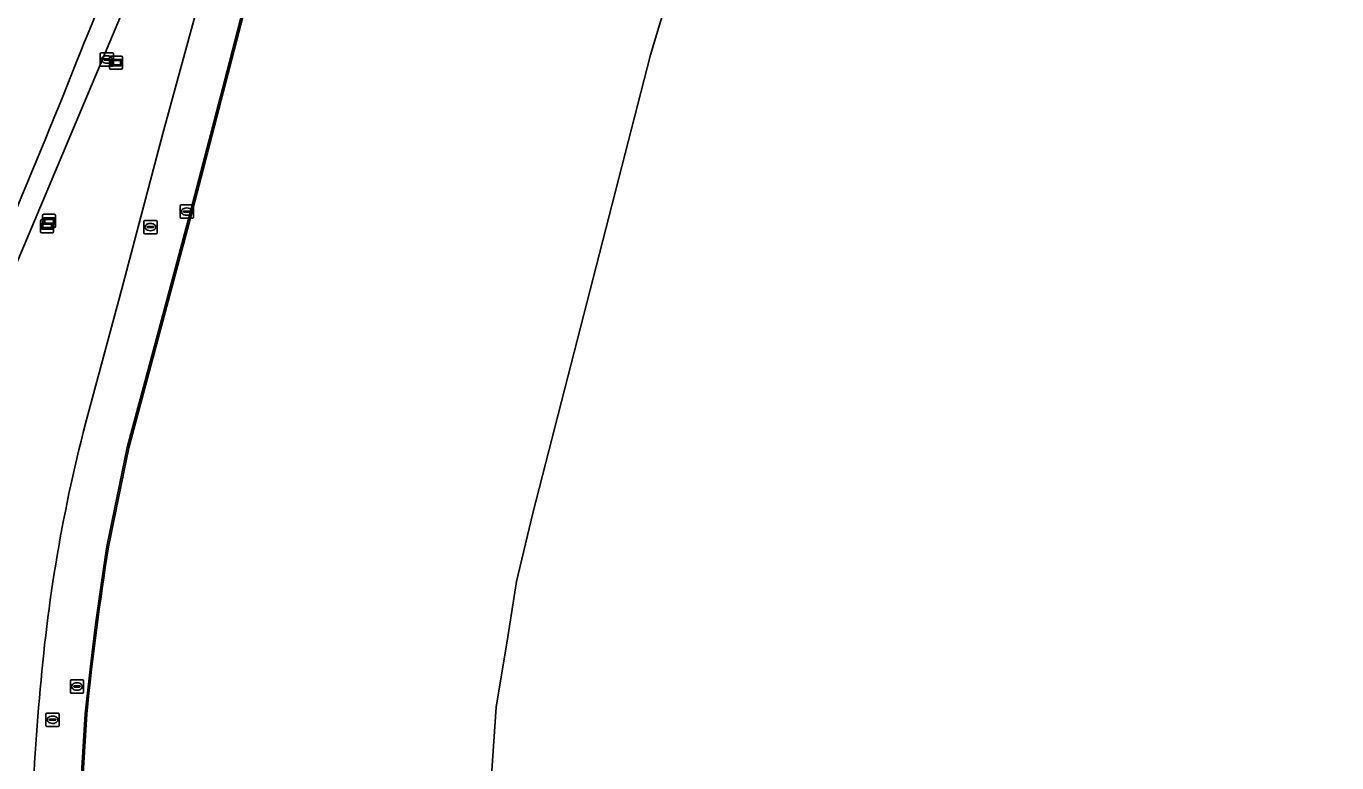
# Model space of a CAD drawing. Extents: x 155018 to 156648, y 383979 to 385733.
# Drawn here: x 155968.4 to 156067.5, y 384373.7 to 384429.4 of the extents above; entities that cross this region are included whole.
import ezdxf

# ---------------------------------------------------------------- set-up
doc = ezdxf.new("R2010")
doc.units = 0
for name, color, linetype in [('IMGEO_Berm_groen', 7, 'Continuous'), ('IMGEO_Brandkraan', 7, 'Continuous'), ('IMGEO_Erf', 7, 'Continuous'), ('IMGEO_Lijnafwatering', 7, 'Continuous'), ('IMGEO_Pand', 7, 'Continuous'), ('IMGEO_Rijbaan_lokaal_gesloten', 7, 'Continuous'), ('IMGEO_Rijbaan_regionaal_gesloten', 7, 'Continuous'), ('IMGEO_Rioolput', 7, 'Continuous'), ('IMGEO_Verklikker', 7, 'Continuous')]:
    doc.layers.add(name, color=color, linetype=linetype)

msp = doc.modelspace()

# ---------------------------------------------------------------- linework, layer by layer
at = {"layer": 'IMGEO_Berm_groen'}
for points in [[(155933.067, 384343.869), (155927.821, 384334.493), (155919.212, 384319.557), (155916.895, 384315.729), (155917.111, 384315.566), (155916.712, 384314.868), (155917.359, 384314.042), (155919.466, 384315.317), (155934.67, 384343.021), (155955.765, 384383.112), (155980.733, 384442.411)], [(155973.277, 384400.649), (155975.664, 384409.534), (155978.783, 384421.265), (155982.25, 384433.99), (155984.253, 384441.128), (155980.733, 384442.411), (155955.765, 384383.112), (155934.67, 384343.021), (155919.466, 384315.317)]]:
    msp.add_lwpolyline(points, dxfattribs=at)
for centre, radius, start, end in [((155206.44, 384733.639), 825.044, 334.941754, 338.888283), ((156087.332, 384369.551), 118.219, 164.74846, 175.28755), ((156099.263, 384366.429), 130.383, 174.35089, 184.14609)]:
    msp.add_arc(centre, radius, start, end, dxfattribs=at)
at = {"layer": 'IMGEO_Brandkraan'}
for p, q in [((155974.044, 384426.442), (155974.044, 384427.294)), ((155974.119, 384427.368), (155974.971, 384427.368)), ((155974.303, 384426.862), (155974.303, 384426.874)), ((155974.741, 384426.825), (155974.343, 384426.825)), ((155974.346, 384426.911), (155974.744, 384426.911)), ((155974.532, 384427.148), (155974.557, 384427.148)), ((155974.787, 384426.874), (155974.787, 384426.862)), ((155975.045, 384427.294), (155975.045, 384426.442)), ((155974.971, 384426.368), (155974.119, 384426.368)), ((155974.555, 384426.588), (155974.53, 384426.588))]:
    msp.add_line(p, q, dxfattribs=at)
for points in [[(155974.044, 384426.442), (155974.044, 384427.294)], [(155974.119, 384427.368), (155974.971, 384427.368)], [(155975.045, 384427.294), (155975.045, 384426.442)], [(155974.971, 384426.368), (155974.119, 384426.368)]]:
    msp.add_lwpolyline(points, dxfattribs=at)
for centre, radius, start, end in [((155974.121, 384427.292), 0.0765, 91.55205, 178.44795), ((155974.121, 384427.292), 0.0765, 91.55205, 178.44795), ((155974.343, 384426.871), 0.0403, 85.87752, 175.75265), ((155974.34, 384426.861), 0.0366, 178.93798, 274.71019), ((155974.744, 384426.868), 0.043, 264.86636, 352.45326), ((155974.748, 384426.873), 0.0386, 1.73085, 96.63898), ((155974.969, 384427.292), 0.0765, 1.55205, 88.44795), ((155974.969, 384427.292), 0.0765, 1.55205, 88.44795), ((155974.121, 384426.444), 0.0765, 181.55205, 268.44795), ((155974.121, 384426.444), 0.0765, 181.55205, 268.44795), ((155974.969, 384426.444), 0.0765, 271.55205, 358.44795), ((155974.969, 384426.444), 0.0765, 271.55205, 358.44795)]:
    msp.add_arc(centre, radius, start, end, dxfattribs=at)
for centre, major_axis, ratio, start_param, end_param in [((155974.531, 384426.868), (-0.387, 0.002), 0.722429, 4.712389, 7.853982), ((155974.556, 384426.868), (-0.39, 0.002), 0.717154, 1.570796, 4.712389)]:
    msp.add_ellipse(centre, major_axis=major_axis, ratio=ratio, start_param=start_param, end_param=end_param, dxfattribs=at)
at = {"layer": 'IMGEO_Erf'}
for points in [[(156003.616, 384372.726), (156003.949, 384377.884), (156004.842, 384383.226), (156005.507, 384387.388), (156006.725, 384392.574), (156015.622, 384427.212), (156017.189, 384432.433), (156018.584, 384436.381), (156020.911, 384441.544), (156023.284, 384440.016), (156034.548, 384457.555), (156032.103, 384459.106), (156035.511, 384462.941), (156039.028, 384466.549), (156042.653, 384470.034), (156045.726, 384472.901), (156049.506, 384476.311), (156053.535, 384478.875), (156057.795, 384480.728), (156062.502, 384481.81), (156063.464, 384480.654), (156063.56, 384480.74), (156067.551, 384480.091)], [(155985.674, 384433.426), (155981.015, 384415.441), (155976.202, 384397.498), (155974.668, 384390.026)], [(155973.018, 384377.385), (155972.593, 384370.405)]]:
    msp.add_lwpolyline(points, dxfattribs=at)
msp.add_arc((156203.341, 384353.75), 231.533, 170.9858, 174.14092, dxfattribs=at)
at = {"layer": 'IMGEO_Lijnafwatering'}
for points in [[(155983.428, 384425.236), (155985.557, 384433.456), (155987.571, 384440.109), (155988.003, 384441.369), (155988.448, 384442.624), (155988.906, 384443.875)], [(155978.476, 384406.439), (155980.899, 384415.472), (155983.428, 384425.236)], [(155974.16, 384387.501), (155974.287, 384388.351), (155974.417, 384389.201), (155974.55, 384390.05), (155976.084, 384397.522), (155978.476, 384406.439)], [(155972.465, 384368.155), (155972.465, 384368.907), (155972.468, 384369.66), (155972.474, 384370.412), (155972.898, 384377.392), (155973.269, 384380.768), (155973.69, 384384.138), (155974.16, 384387.501)]]:
    msp.add_lwpolyline(points, dxfattribs=at)
at = {"layer": 'IMGEO_Pand'}
msp.add_lwpolyline([(156067.551, 384480.091), (156063.56, 384480.74), (156063.464, 384480.654), (156062.502, 384481.81), (156057.795, 384480.728), (156053.535, 384478.875), (156049.506, 384476.311), (156045.726, 384472.901), (156042.653, 384470.034), (156039.028, 384466.549), (156035.511, 384462.941), (156032.103, 384459.106), (156034.548, 384457.555), (156023.284, 384440.016), (156020.911, 384441.544), (156018.584, 384436.381), (156017.189, 384432.433), (156015.622, 384427.212), (156006.725, 384392.574), (156005.507, 384387.388), (156004.842, 384383.226), (156003.949, 384377.884), (156003.616, 384372.726)], dxfattribs=at)
at = {"layer": 'IMGEO_Rijbaan_lokaal_gesloten'}
for points in [[(155984.253, 384441.128), (155982.25, 384433.99), (155978.783, 384421.265), (155975.664, 384409.534), (155973.277, 384400.649)], [(155974.668, 384390.026), (155976.202, 384397.498), (155981.015, 384415.441), (155985.674, 384433.426)], [(155972.593, 384370.405), (155973.018, 384377.385)]]:
    msp.add_lwpolyline(points, dxfattribs=at)
for centre, radius, start, end in [((156087.332, 384369.551), 118.219, 164.74846, 175.28755), ((156203.341, 384353.75), 231.533, 170.9858, 174.14092), ((156099.263, 384366.429), 130.383, 174.35089, 184.14609)]:
    msp.add_arc(centre, radius, start, end, dxfattribs=at)
at = {"layer": 'IMGEO_Rijbaan_regionaal_gesloten'}
msp.add_arc((155206.44, 384733.639), 825.044, 334.941754, 338.888283, dxfattribs=at)
at = {"layer": 'IMGEO_Rioolput'}
for p, q in [((155980.078, 384414.941), (155980.078, 384415.793)), ((155980.153, 384415.867), (155981.005, 384415.867)), ((155981.079, 384415.793), (155981.079, 384414.941)), ((155981.005, 384414.867), (155980.153, 384414.867)), ((155980.337, 384415.361), (155980.337, 384415.373)), ((155980.775, 384415.324), (155980.377, 384415.324)), ((155980.38, 384415.41), (155980.778, 384415.41)), ((155980.589, 384415.087), (155980.564, 384415.087)), ((155980.566, 384415.647), (155980.591, 384415.647)), ((155980.821, 384415.373), (155980.821, 384415.361)), ((155977.332, 384413.77), (155977.332, 384414.622)), ((155977.407, 384414.696), (155978.259, 384414.696)), ((155977.591, 384414.19), (155977.591, 384414.202)), ((155978.029, 384414.153), (155977.631, 384414.153)), ((155977.634, 384414.239), (155978.032, 384414.239)), ((155977.843, 384413.916), (155977.818, 384413.916)), ((155977.82, 384414.476), (155977.845, 384414.476)), ((155978.075, 384414.202), (155978.075, 384414.19)), ((155978.333, 384414.622), (155978.333, 384413.77)), ((155978.259, 384413.696), (155977.407, 384413.696)), ((155971.782, 384379.032), (155971.782, 384379.884)), ((155971.857, 384379.958), (155972.709, 384379.958)), ((155972.041, 384379.452), (155972.041, 384379.464)), ((155972.479, 384379.415), (155972.081, 384379.415)), ((155972.084, 384379.501), (155972.482, 384379.501)), ((155972.293, 384379.178), (155972.268, 384379.178)), ((155972.27, 384379.738), (155972.295, 384379.738)), ((155972.525, 384379.464), (155972.525, 384379.452)), ((155972.783, 384379.884), (155972.783, 384379.032)), ((155972.709, 384378.958), (155971.857, 384378.958)), ((155969.937, 384376.518), (155969.937, 384377.37)), ((155970.012, 384377.444), (155970.864, 384377.444)), ((155970.425, 384377.224), (155970.45, 384377.224)), ((155970.938, 384377.37), (155970.938, 384376.518)), ((155970.864, 384376.444), (155970.012, 384376.444)), ((155970.196, 384376.938), (155970.196, 384376.95)), ((155970.634, 384376.901), (155970.236, 384376.901)), ((155970.239, 384376.987), (155970.637, 384376.987)), ((155970.448, 384376.664), (155970.423, 384376.664)), ((155970.68, 384376.95), (155970.68, 384376.938))]:
    msp.add_line(p, q, dxfattribs=at)
for points in [[(155980.078, 384414.941), (155980.078, 384415.793)], [(155980.153, 384415.867), (155981.005, 384415.867)], [(155981.079, 384415.793), (155981.079, 384414.941)], [(155981.005, 384414.867), (155980.153, 384414.867)], [(155977.332, 384413.77), (155977.332, 384414.622)], [(155977.407, 384414.696), (155978.259, 384414.696)], [(155978.333, 384414.622), (155978.333, 384413.77)], [(155978.259, 384413.696), (155977.407, 384413.696)], [(155971.782, 384379.032), (155971.782, 384379.884)], [(155971.857, 384379.958), (155972.709, 384379.958)], [(155972.783, 384379.884), (155972.783, 384379.032)], [(155972.709, 384378.958), (155971.857, 384378.958)], [(155969.937, 384376.518), (155969.937, 384377.37)], [(155970.012, 384377.444), (155970.864, 384377.444)], [(155970.938, 384377.37), (155970.938, 384376.518)], [(155970.864, 384376.444), (155970.012, 384376.444)]]:
    msp.add_lwpolyline(points, dxfattribs=at)
for centre, radius, start, end in [((155980.155, 384415.791), 0.0765, 91.55205, 178.44795), ((155980.155, 384415.791), 0.0765, 91.55205, 178.44795), ((155981.003, 384415.791), 0.0765, 1.55205, 88.44795), ((155981.003, 384415.791), 0.0765, 1.55205, 88.44795), ((155980.155, 384414.943), 0.0765, 181.55205, 268.44795), ((155980.155, 384414.943), 0.0765, 181.55205, 268.44795), ((155980.377, 384415.37), 0.0403, 85.87752, 175.75265), ((155980.374, 384415.36), 0.0366, 178.93798, 274.71019), ((155980.778, 384415.367), 0.043, 264.86636, 352.45326), ((155980.782, 384415.372), 0.0386, 1.73085, 96.63898), ((155981.003, 384414.943), 0.0765, 271.55205, 358.44795), ((155981.003, 384414.943), 0.0765, 271.55205, 358.44795), ((155977.409, 384414.62), 0.0765, 91.55205, 178.44795), ((155977.409, 384414.62), 0.0765, 91.55205, 178.44795), ((155977.631, 384414.199), 0.0403, 85.87752, 175.75265), ((155977.628, 384414.189), 0.0366, 178.93798, 274.71019), ((155978.032, 384414.196), 0.043, 264.86636, 352.45326), ((155978.036, 384414.201), 0.0386, 1.73085, 96.63898), ((155978.257, 384414.62), 0.0765, 1.55205, 88.44795), ((155978.257, 384414.62), 0.0765, 1.55205, 88.44795), ((155977.409, 384413.772), 0.0765, 181.55205, 268.44795), ((155977.409, 384413.772), 0.0765, 181.55205, 268.44795), ((155978.257, 384413.772), 0.0765, 271.55205, 358.44795), ((155978.257, 384413.772), 0.0765, 271.55205, 358.44795), ((155971.859, 384379.882), 0.0765, 91.55205, 178.44795), ((155971.859, 384379.882), 0.0765, 91.55205, 178.44795), ((155972.081, 384379.461), 0.0403, 85.87752, 175.75265), ((155972.078, 384379.451), 0.0366, 178.93798, 274.71019), ((155972.482, 384379.458), 0.043, 264.86636, 352.45326), ((155972.486, 384379.463), 0.0386, 1.73085, 96.63898), ((155972.707, 384379.882), 0.0765, 1.55205, 88.44795), ((155972.707, 384379.882), 0.0765, 1.55205, 88.44795), ((155971.859, 384379.034), 0.0765, 181.55205, 268.44795), ((155971.859, 384379.034), 0.0765, 181.55205, 268.44795), ((155972.707, 384379.034), 0.0765, 271.55205, 358.44795), ((155972.707, 384379.034), 0.0765, 271.55205, 358.44795), ((155970.014, 384377.368), 0.0765, 91.55205, 178.44795), ((155970.014, 384377.368), 0.0765, 91.55205, 178.44795), ((155970.862, 384377.368), 0.0765, 1.55205, 88.44795), ((155970.862, 384377.368), 0.0765, 1.55205, 88.44795), ((155970.014, 384376.52), 0.0765, 181.55205, 268.44795), ((155970.014, 384376.52), 0.0765, 181.55205, 268.44795), ((155970.236, 384376.947), 0.0403, 85.87752, 175.75265), ((155970.233, 384376.937), 0.0366, 178.93798, 274.71019), ((155970.637, 384376.944), 0.043, 264.86636, 352.45326), ((155970.641, 384376.949), 0.0386, 1.73085, 96.63898), ((155970.862, 384376.52), 0.0765, 271.55205, 358.44795), ((155970.862, 384376.52), 0.0765, 271.55205, 358.44795)]:
    msp.add_arc(centre, radius, start, end, dxfattribs=at)
for centre, major_axis, ratio, start_param, end_param in [((155980.565, 384415.367), (-0.387, 0.002), 0.722429, 4.712389, 7.853982), ((155980.59, 384415.367), (-0.39, 0.002), 0.717154, 1.570796, 4.712389), ((155977.819, 384414.196), (-0.387, 0.002), 0.722429, 4.712389, 7.853982), ((155977.844, 384414.196), (-0.39, 0.002), 0.717154, 1.570796, 4.712389), ((155972.269, 384379.458), (-0.387, 0.002), 0.722429, 4.712389, 7.853982), ((155972.294, 384379.458), (-0.39, 0.002), 0.717154, 1.570796, 4.712389), ((155970.424, 384376.944), (-0.387, 0.002), 0.722429, 4.712389, 7.853982), ((155970.449, 384376.944), (-0.39, 0.002), 0.717154, 1.570796, 4.712389)]:
    msp.add_ellipse(centre, major_axis=major_axis, ratio=ratio, start_param=start_param, end_param=end_param, dxfattribs=at)
at = {"layer": 'IMGEO_Verklikker'}
for p, q in [((155974.74, 384426.228), (155974.74, 384427.028)), ((155974.74, 384427.028), (155974.74, 384426.228)), ((155974.84, 384427.128), (155975.63, 384427.128)), ((155975.63, 384427.128), (155974.84, 384427.128)), ((155975.73, 384427.028), (155975.73, 384426.228)), ((155975.73, 384426.228), (155975.73, 384427.028)), ((155975.63, 384426.128), (155974.84, 384426.128)), ((155974.84, 384426.128), (155975.63, 384426.128)), ((155969.678, 384414.263), (155969.678, 384415.063)), ((155969.678, 384415.063), (155969.678, 384414.263)), ((155969.778, 384415.163), (155970.568, 384415.163)), ((155970.568, 384415.163), (155969.778, 384415.163)), ((155970.668, 384415.063), (155970.668, 384414.263)), ((155970.668, 384414.263), (155970.668, 384415.063)), ((155969.532, 384413.861), (155969.532, 384414.661)), ((155969.532, 384414.661), (155969.532, 384413.861)), ((155969.632, 384414.761), (155970.422, 384414.761)), ((155970.422, 384414.761), (155969.632, 384414.761)), ((155970.568, 384414.163), (155969.778, 384414.163)), ((155969.778, 384414.163), (155970.568, 384414.163)), ((155970.522, 384414.661), (155970.522, 384413.861)), ((155970.522, 384413.861), (155970.522, 384414.661)), ((155970.422, 384413.761), (155969.632, 384413.761)), ((155969.632, 384413.761), (155970.422, 384413.761))]:
    msp.add_line(p, q, dxfattribs=at)
for points in [[(155974.841, 384426.86), (155975.629, 384426.86), (155975.629, 384426.396), (155974.841, 384426.396), (155974.841, 384426.86)], [(155974.906, 384426.795), (155974.906, 384426.461), (155975.564, 384426.461), (155975.564, 384426.795), (155974.906, 384426.795)], [(155969.779, 384414.895), (155970.567, 384414.895), (155970.567, 384414.431), (155969.779, 384414.431), (155969.779, 384414.895)], [(155969.844, 384414.83), (155969.844, 384414.496), (155970.502, 384414.496), (155970.502, 384414.83), (155969.844, 384414.83)], [(155969.633, 384414.493), (155970.421, 384414.493), (155970.421, 384414.029), (155969.633, 384414.029), (155969.633, 384414.493)], [(155969.698, 384414.428), (155969.698, 384414.094), (155970.356, 384414.094), (155970.356, 384414.428), (155969.698, 384414.428)]]:
    msp.add_lwpolyline(points, dxfattribs=at)
for centre, start, end in [((155974.84, 384427.028), 90, 180), ((155974.84, 384427.028), 90, 180), ((155975.63, 384427.028), 0, 90), ((155975.63, 384427.028), 360, 90), ((155974.84, 384426.228), 180, 270), ((155974.84, 384426.228), 180, 270), ((155975.63, 384426.228), 270, 0), ((155975.63, 384426.228), 270, 0), ((155969.778, 384415.063), 90, 180), ((155969.778, 384415.063), 90, 180), ((155970.568, 384415.063), 0, 90), ((155970.568, 384415.063), 360, 90), ((155969.632, 384414.661), 90, 180), ((155969.632, 384414.661), 90, 180), ((155969.632, 384413.861), 180, 270), ((155969.632, 384413.861), 180, 270), ((155969.778, 384414.263), 180, 270), ((155969.778, 384414.263), 180, 270), ((155970.422, 384414.661), 0, 90), ((155970.422, 384414.661), 360, 90), ((155970.422, 384413.861), 270, 0), ((155970.422, 384413.861), 270, 0), ((155970.568, 384414.263), 270, 0), ((155970.568, 384414.263), 270, 0)]:
    msp.add_arc(centre, 0.1, start, end, dxfattribs=at)

doc.saveas('drawing.dxf')
